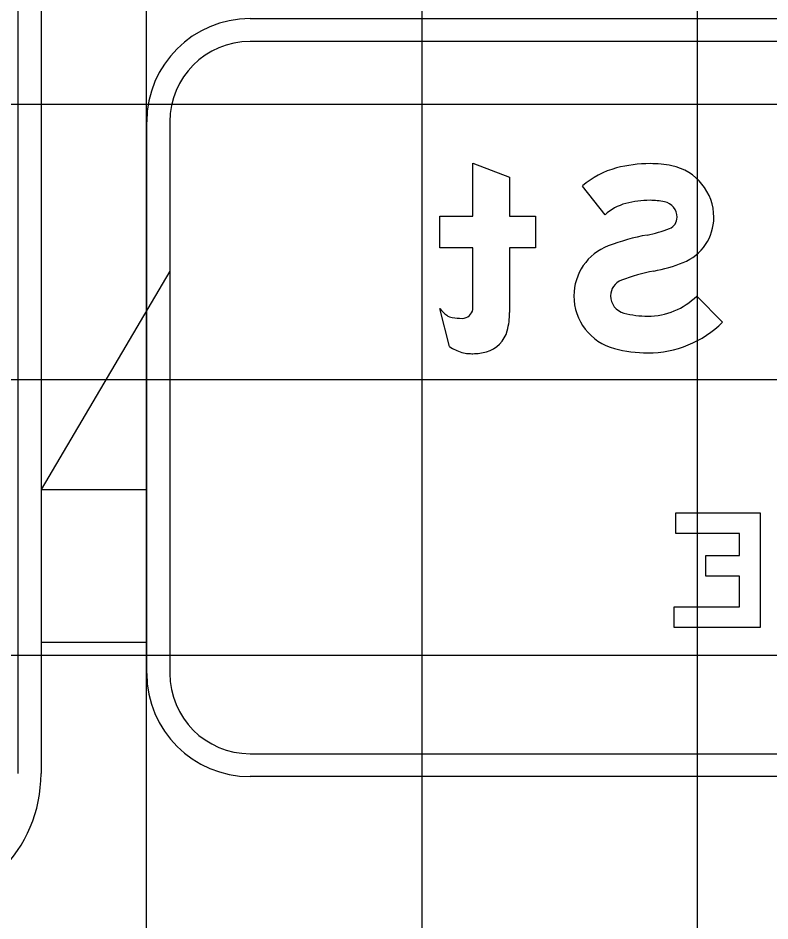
# Model space of a CAD drawing. Extents: x 2193008 to 2198143, y 1236112 to 1237864.
# Drawn here: x 2196707.77 to 2196713.23, y 1237203.12 to 1237209.67 of the extents above; entities that cross this region are included whole.
import ezdxf

# ---------------------------------------------------------------- set-up
doc = ezdxf.new("R2010")
doc.units = 0
for name, color, linetype in [('GSBWFILL', 7, 'Continuous'), ('GSCOLORFILL', 7, 'Continuous'), ('GSDIMS', 7, 'Continuous'), ('GSOUTLINE', 7, 'Continuous'), ('M-ROADS', 7, 'Continuous')]:
    doc.layers.add(name, color=color, linetype=linetype)

msp = doc.modelspace()

# ---------------------------------------------------------------- linework, layer by layer
at = {"layer": 'GSBWFILL'}
msp.add_line((2196710.9063, 1237207.2855), (2196710.8362, 1237207.5612), dxfattribs=at)
for points in [[(2196711.0759, 1237207.6137), (2196711.0759, 1237208.0033), (2196710.8362, 1237208.0033), (2196710.8362, 1237208.2331), (2196711.0759, 1237208.2331), (2196711.0759, 1237208.616), (2196711.3423, 1237208.515), (2196711.3423, 1237208.2331), (2196711.5288, 1237208.2331), (2196711.5288, 1237208.0033), (2196711.3423, 1237208.0033), (2196711.3423, 1237207.5332)], [(2196712.0349, 1237208.2411), (2196711.8702, 1237208.4513)], [(2196712.6999, 1237207.6522), (2196712.8875, 1237207.463)]]:
    msp.add_lwpolyline(points, dxfattribs=at)
msp.add_lwpolyline([(2196712.5362, 1237205.3959), (2196713.0107, 1237205.3959), (2196713.0107, 1237205.6198), (2196712.7651, 1237205.6198), (2196712.7651, 1237205.7697), (2196713.0107, 1237205.7697), (2196713.0107, 1237205.9287), (2196712.5487, 1237205.9287), (2196712.5487, 1237206.0786), (2196713.1606, 1237206.0786), (2196713.1606, 1237205.2461), (2196712.5362, 1237205.2461)], close=True, dxfattribs=at)
for centre, major_axis, start_param, end_param in [((2196712.2721, 1237207.9913), (0, -0.6109), 3.398544, 3.859626), ((2196712.3614, 1237207.6515), (0, -0.9622), 3.141593, 3.398544), ((2196712.3614, 1237207.829), (0, -0.7847), 2.938834, 3.141593), ((2196712.4425, 1237208.2239), (0, -0.3816), 1.570796, 2.938834), ((2196712.2721, 1237207.9913), (0, -0.3445), 3.398544, 3.900941), ((2196712.3614, 1237207.6515), (0, -0.6958), 3.141593, 3.398544), ((2196712.3614, 1237207.829), (0, -0.5183), 2.938834, 3.141593), ((2196712.4425, 1237208.2239), (0, -0.1152), 1.570796, 2.938834), ((2196712.4706, 1237208.2239), (0, -0.0871), 0.380343, 1.570796), ((2196712.4706, 1237208.2239), (0, -0.3535), 0.380343, 1.570796), ((2196712.6364, 1237206.5014), (0, -1.6216), 3.325745, 3.506141), ((2196712.1803, 1237208.95), (0, -0.8691), 0.184152, 0.380343), ((2196712.1966, 1237207.6539), (0, -0.3881), 3.506141, 4.712389), ((2196712.1803, 1237208.95), (0, -1.1355), 0.184153, 0.380343), ((2196712.6364, 1237206.5014), (0, -1.3552), 3.325745, 3.506141), ((2196712.1966, 1237207.6539), (0, -0.1217), 3.506141, 4.712389), ((2196712.2043, 1237207.6539), (0, -0.3957), 4.712389, 6.023261), ((2196712.2043, 1237207.6539), (0, -0.1293), 4.712389, 6.023261), ((2196712.3452, 1237208.0101), (0, -0.5039), 0, 0.780986), ((2196709.4083, 1237207.6137), (0, -1.6676), 1.535587, 1.570796), ((2196711.0115, 1237207.692), (0, -0.2187), 5.35314, 5.6685), ((2196710.943, 1237207.5949), (0, -0.0999), 5.6685, 6.114016), ((2196710.997, 1237207.5707), (0, -0.0802), 0, 0.733764), ((2196710.9994, 1237207.568), (0, -0.0766), 0.733764, 1.400742), ((2196710.8255, 1237207.5332), (0, -0.5169), 1.310894, 1.570796), ((2196712.3452, 1237208.1837), (0, -0.6775), 6.023261, 6.283185), ((2196710.997, 1237207.9111), (0, -0.4207), 6.114016, 6.283185), ((2196712.3452, 1237208.0101), (0, -0.7703), 0, 0.780986), ((2196711.1158, 1237207.456), (0, -0.2165), 0.272066, 1.310894), ((2196711.0845, 1237207.5475), (0, -0.3169), 5.685934, 5.997023), ((2196711.0562, 1237207.4512), (0, -0.2165), 5.997023, 6.219044), ((2196711.076, 1237207.5988), (0, -0.3648), 6.283185, 6.555252), ((2196712.3452, 1237208.1837), (0, -0.9439), 6.023261, 6.283185), ((2196711.076, 1237207.7594), (0, -0.5253), 6.219044, 6.283185)]:
    msp.add_ellipse(centre, major_axis=major_axis, ratio=0.999997, start_param=start_param, end_param=end_param, dxfattribs=at)
at = {"layer": 'GSCOLORFILL'}
for p, q in [((2196707.7748, 1237204.1858), (2196707.7748, 1237215.6858)), ((2196707.9415, 1237215.6858), (2196707.9415, 1237204.1858)), ((2196709.4583, 1237209.6667), (2196721.4547, 1237209.6667)), ((2196721.4547, 1237209.5002), (2196709.4583, 1237209.5002)), ((2196708.7091, 1237204.9131), (2196708.7091, 1237208.9174)), ((2196708.8756, 1237208.9174), (2196708.8756, 1237204.9131)), ((2196710.9063, 1237207.2855), (2196710.8362, 1237207.5612)), ((2196709.4583, 1237204.3303), (2196721.453, 1237204.3303)), ((2196721.453, 1237204.1638), (2196709.4583, 1237204.1638))]:
    msp.add_line(p, q, dxfattribs=at)
for points in [[(2196711.0759, 1237207.6137), (2196711.0759, 1237208.0033), (2196710.8362, 1237208.0033), (2196710.8362, 1237208.2331), (2196711.0759, 1237208.2331), (2196711.0759, 1237208.616), (2196711.3423, 1237208.515), (2196711.3423, 1237208.2331), (2196711.5288, 1237208.2331), (2196711.5288, 1237208.0033), (2196711.3423, 1237208.0033), (2196711.3423, 1237207.5332)], [(2196712.0349, 1237208.2411), (2196711.8702, 1237208.4513)], [(2196712.6999, 1237207.6522), (2196712.8875, 1237207.463)]]:
    msp.add_lwpolyline(points, dxfattribs=at)
msp.add_lwpolyline([(2196712.5362, 1237205.3959), (2196713.0107, 1237205.3959), (2196713.0107, 1237205.6198), (2196712.7651, 1237205.6198), (2196712.7651, 1237205.7697), (2196713.0107, 1237205.7697), (2196713.0107, 1237205.9287), (2196712.5487, 1237205.9287), (2196712.5487, 1237206.0786), (2196713.1606, 1237206.0786), (2196713.1606, 1237205.2461), (2196712.5362, 1237205.2461)], close=True, dxfattribs=at)
for centre, radius, start, end in [((2196709.4583, 1237208.9174), 0.7493, 90, 180), ((2196709.4583, 1237208.9174), 0.5828, 90, 180), ((2196709.4583, 1237204.9131), 0.7493, 180, 270), ((2196709.4583, 1237204.9131), 0.5828, 180, 270), ((2196706.9415, 1237204.1858), 1, 270, 0)]:
    msp.add_arc(centre, radius, start, end, dxfattribs=at)
for centre, major_axis, start_param, end_param in [((2196712.2721, 1237207.9913), (0, -0.6109), 3.398544, 3.859626), ((2196712.3614, 1237207.6515), (0, -0.9622), 3.141593, 3.398544), ((2196712.3614, 1237207.829), (0, -0.7847), 2.938834, 3.141593), ((2196712.4425, 1237208.2239), (0, -0.3816), 1.570796, 2.938834), ((2196712.2721, 1237207.9913), (0, -0.3445), 3.398544, 3.900941), ((2196712.3614, 1237207.6515), (0, -0.6958), 3.141593, 3.398544), ((2196712.3614, 1237207.829), (0, -0.5183), 2.938834, 3.141593), ((2196712.4425, 1237208.2239), (0, -0.1152), 1.570796, 2.938834), ((2196712.4706, 1237208.2239), (0, -0.0871), 0.380343, 1.570796), ((2196712.4706, 1237208.2239), (0, -0.3535), 0.380343, 1.570796), ((2196712.6364, 1237206.5014), (0, -1.6216), 3.325745, 3.506141), ((2196712.1803, 1237208.95), (0, -0.8691), 0.184152, 0.380343), ((2196712.1966, 1237207.6539), (0, -0.3881), 3.506141, 4.712389), ((2196712.1803, 1237208.95), (0, -1.1355), 0.184153, 0.380343), ((2196712.6364, 1237206.5014), (0, -1.3552), 3.325745, 3.506141), ((2196712.1966, 1237207.6539), (0, -0.1217), 3.506141, 4.712389), ((2196712.2043, 1237207.6539), (0, -0.3957), 4.712389, 6.023261), ((2196712.2043, 1237207.6539), (0, -0.1293), 4.712389, 6.023261), ((2196712.3452, 1237208.0101), (0, -0.5039), 0, 0.780986), ((2196709.4083, 1237207.6137), (0, -1.6676), 1.535587, 1.570796), ((2196711.0115, 1237207.692), (0, -0.2187), 5.35314, 5.6685), ((2196710.943, 1237207.5949), (0, -0.0999), 5.6685, 6.114016), ((2196710.997, 1237207.5707), (0, -0.0802), 0, 0.733764), ((2196710.9994, 1237207.568), (0, -0.0766), 0.733764, 1.400742), ((2196710.8255, 1237207.5332), (0, -0.5169), 1.310894, 1.570796), ((2196712.3452, 1237208.1837), (0, -0.6775), 6.023261, 6.283185), ((2196710.997, 1237207.9111), (0, -0.4207), 6.114016, 6.283185), ((2196712.3452, 1237208.0101), (0, -0.7703), 0, 0.780986), ((2196711.1158, 1237207.456), (0, -0.2165), 0.272066, 1.310894), ((2196711.0845, 1237207.5475), (0, -0.3169), 5.685934, 5.997023), ((2196711.0562, 1237207.4512), (0, -0.2165), 5.997023, 6.219044), ((2196711.076, 1237207.5988), (0, -0.3648), 6.283185, 6.555252), ((2196712.3452, 1237208.1837), (0, -0.9439), 6.023261, 6.283185), ((2196711.076, 1237207.7594), (0, -0.5253), 6.219044, 6.283185)]:
    msp.add_ellipse(centre, major_axis=major_axis, ratio=0.999997, start_param=start_param, end_param=end_param, dxfattribs=at)
at = {"layer": 'GSDIMS'}
for p, q in [((2196708.8756, 1237207.8325), (2196707.9415, 1237206.2491)), ((2196707.9415, 1237206.2491), (2196708.7065, 1237206.2491)), ((2196707.9415, 1237205.1386), (2196708.7065, 1237205.1386))]:
    msp.add_line(p, q, dxfattribs=at)
at = {"layer": 'GSOUTLINE'}
msp.add_line((2196710.9063, 1237207.2855), (2196710.8362, 1237207.5612), dxfattribs=at)
for points in [[(2196711.0759, 1237207.6137), (2196711.0759, 1237208.0033), (2196710.8362, 1237208.0033), (2196710.8362, 1237208.2331), (2196711.0759, 1237208.2331), (2196711.0759, 1237208.616), (2196711.3423, 1237208.515), (2196711.3423, 1237208.2331), (2196711.5288, 1237208.2331), (2196711.5288, 1237208.0033), (2196711.3423, 1237208.0033), (2196711.3423, 1237207.5332)], [(2196712.0349, 1237208.2411), (2196711.8702, 1237208.4513)], [(2196712.6999, 1237207.6522), (2196712.8875, 1237207.463)]]:
    msp.add_lwpolyline(points, dxfattribs=at)
msp.add_lwpolyline([(2196712.5362, 1237205.3959), (2196713.0107, 1237205.3959), (2196713.0107, 1237205.6198), (2196712.7651, 1237205.6198), (2196712.7651, 1237205.7697), (2196713.0107, 1237205.7697), (2196713.0107, 1237205.9287), (2196712.5487, 1237205.9287), (2196712.5487, 1237206.0786), (2196713.1606, 1237206.0786), (2196713.1606, 1237205.2461), (2196712.5362, 1237205.2461)], close=True, dxfattribs=at)
for centre, major_axis, start_param, end_param in [((2196712.2721, 1237207.9913), (0, -0.6109), 3.398544, 3.859626), ((2196712.3614, 1237207.6515), (0, -0.9622), 3.141593, 3.398544), ((2196712.3614, 1237207.829), (0, -0.7847), 2.938834, 3.141593), ((2196712.4425, 1237208.2239), (0, -0.3816), 1.570796, 2.938834), ((2196712.2721, 1237207.9913), (0, -0.3445), 3.398544, 3.900941), ((2196712.3614, 1237207.6515), (0, -0.6958), 3.141593, 3.398544), ((2196712.3614, 1237207.829), (0, -0.5183), 2.938834, 3.141593), ((2196712.4425, 1237208.2239), (0, -0.1152), 1.570796, 2.938834), ((2196712.4706, 1237208.2239), (0, -0.0871), 0.380343, 1.570796), ((2196712.4706, 1237208.2239), (0, -0.3535), 0.380343, 1.570796), ((2196712.6364, 1237206.5014), (0, -1.6216), 3.325745, 3.506141), ((2196712.1803, 1237208.95), (0, -0.8691), 0.184152, 0.380343), ((2196712.1966, 1237207.6539), (0, -0.3881), 3.506141, 4.712389), ((2196712.1803, 1237208.95), (0, -1.1355), 0.184153, 0.380343), ((2196712.6364, 1237206.5014), (0, -1.3552), 3.325745, 3.506141), ((2196712.1966, 1237207.6539), (0, -0.1217), 3.506141, 4.712389), ((2196712.2043, 1237207.6539), (0, -0.3957), 4.712389, 6.023261), ((2196712.2043, 1237207.6539), (0, -0.1293), 4.712389, 6.023261), ((2196712.3452, 1237208.0101), (0, -0.5039), 0, 0.780986), ((2196709.4083, 1237207.6137), (0, -1.6676), 1.535587, 1.570796), ((2196711.0115, 1237207.692), (0, -0.2187), 5.35314, 5.6685), ((2196710.943, 1237207.5949), (0, -0.0999), 5.6685, 6.114016), ((2196710.997, 1237207.5707), (0, -0.0802), 0, 0.733764), ((2196710.9994, 1237207.568), (0, -0.0766), 0.733764, 1.400742), ((2196710.8255, 1237207.5332), (0, -0.5169), 1.310894, 1.570796), ((2196712.3452, 1237208.1837), (0, -0.6775), 6.023261, 6.283185), ((2196710.997, 1237207.9111), (0, -0.4207), 6.114016, 6.283185), ((2196712.3452, 1237208.0101), (0, -0.7703), 0, 0.780986), ((2196711.1158, 1237207.456), (0, -0.2165), 0.272066, 1.310894), ((2196711.0845, 1237207.5475), (0, -0.3169), 5.685934, 5.997023), ((2196711.0562, 1237207.4512), (0, -0.2165), 5.997023, 6.219044), ((2196711.076, 1237207.5988), (0, -0.3648), 6.283185, 6.555252), ((2196712.3452, 1237208.1837), (0, -0.9439), 6.023261, 6.283185), ((2196711.076, 1237207.7594), (0, -0.5253), 6.219044, 6.283185)]:
    msp.add_ellipse(centre, major_axis=major_axis, ratio=0.999997, start_param=start_param, end_param=end_param, dxfattribs=at)
at = {"layer": 'M-ROADS'}
for p, q in [((2196708.7065, 1237153.0462), (2196708.7065, 1237223.0462)), ((2196710.7065, 1237153.0462), (2196710.7065, 1237223.0462)), ((2196712.7065, 1237153.0462), (2196712.7065, 1237223.0462)), ((2196614.7065, 1237209.0462), (2196874.7065, 1237209.0462)), ((2196614.7065, 1237207.0462), (2196874.7065, 1237207.0462)), ((2196614.7065, 1237205.0462), (2196874.7065, 1237205.0462))]:
    msp.add_line(p, q, dxfattribs=at)

doc.saveas('drawing.dxf')
